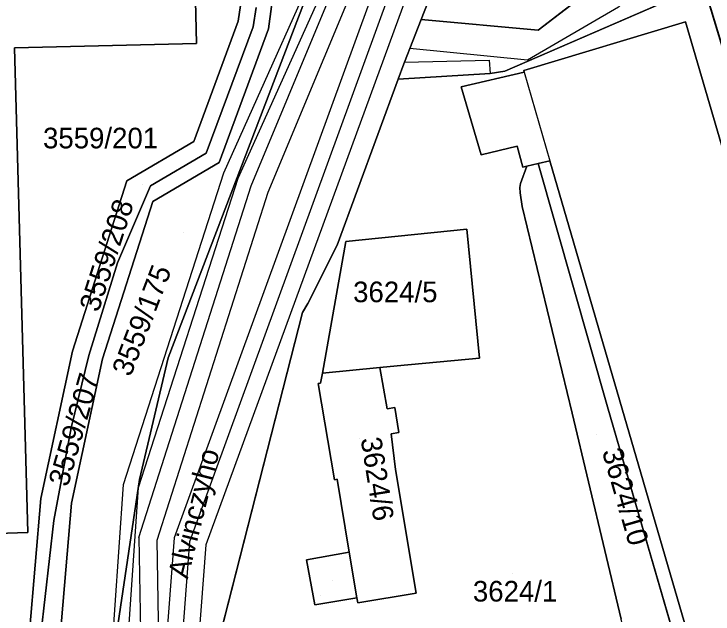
# Model space of a CAD drawing. Extents: x -264070 to -262271, y -1238894 to -1238141.
# Drawn here: x -262529.3 to -262461.6, y -1238309.6 to -1238251.5 of the extents above; entities that cross this region are included whole.
import ezdxf

# ---------------------------------------------------------------- set-up
doc = ezdxf.new("R2010")
doc.units = 0
for name, color, linetype in [('body_kn', 7, 'Continuous'), ('kladpar_druhypozemkov', 7, 'Continuous'), ('kladpar_hranice', 7, 'Continuous'), ('kladpar_parcelnecisla', 7, 'Continuous'), ('kladpar_plochy', 7, 'Continuous'), ('kladpar_sipky', 7, 'Continuous'), ('popisy', 7, 'Continuous'), ('tarchy_linie', 7, 'Continuous'), ('zappar_hrandruhpozemk', 7, 'Continuous')]:
    doc.layers.add(name, color=color, linetype=linetype)

msp = doc.modelspace()

# ---------------------------------------------------------------- linework, layer by layer
at = {"layer": 'body_kn'}
for p, q in [((-262489.87, -1238252.04), (-262489.87, -1238252.04)), ((-262507.58, -1238252.2), (-262507.58, -1238252.2)), ((-262506.14, -1238252.73), (-262506.14, -1238252.73)), ((-262464.24, -1238252.27), (-262464.24, -1238252.27)), ((-262504.65, -1238252.93), (-262504.65, -1238252.93)), ((-262478.54, -1238253.05), (-262478.54, -1238253.05)), ((-262529.25, -1238254.79), (-262529.25, -1238254.79)), ((-262511.61, -1238254.36), (-262511.61, -1238254.36)), ((-262490.96, -1238254.84), (-262490.96, -1238254.84)), ((-262490.96, -1238254.84), (-262490.96, -1238254.84)), ((-262491.48, -1238256.18), (-262491.48, -1238256.18)), ((-262491.48, -1238256.18), (-262491.48, -1238256.18)), ((-262483.26, -1238255.98), (-262483.26, -1238255.98)), ((-262479.55, -1238255.98), (-262479.55, -1238255.98)), ((-262491.54, -1238256.33), (-262491.54, -1238256.33)), ((-262483.18, -1238257.27), (-262483.18, -1238257.27)), ((-262483.18, -1238257.27), (-262483.18, -1238257.27)), ((-262481.74, -1238257.04), (-262481.74, -1238257.04)), ((-262479.92, -1238256.98), (-262479.92, -1238256.98)), ((-262479.88, -1238257.12), (-262479.88, -1238257.12)), ((-262479.88, -1238257.12), (-262479.88, -1238257.12)), ((-262492.09, -1238257.81), (-262492.09, -1238257.81)), ((-262485.99, -1238258.55), (-262485.99, -1238258.55)), ((-262511.87, -1238263.84), (-262511.87, -1238263.84)), ((-262480.55, -1238264.32), (-262480.55, -1238264.32)), ((-262510.68, -1238264.99), (-262510.68, -1238264.99)), ((-262484.04, -1238265.15), (-262484.04, -1238265.15)), ((-262509.43, -1238265.88), (-262509.43, -1238265.88)), ((-262509.43, -1238265.88), (-262509.43, -1238265.88)), ((-262480.02, -1238266.34), (-262480.02, -1238266.34)), ((-262479.64, -1238266.25), (-262479.64, -1238266.25)), ((-262478.53, -1238266), (-262478.53, -1238266)), ((-262477.39, -1238265.73), (-262477.39, -1238265.73)), ((-262508.99, -1238266.88), (-262508.99, -1238266.88)), ((-262518.36, -1238267.67), (-262518.36, -1238267.67)), ((-262507.59, -1238267.41), (-262507.59, -1238267.41)), ((-262516.07, -1238268.15), (-262516.07, -1238268.15)), ((-262506.32, -1238268.15), (-262506.32, -1238268.15)), ((-262480.3, -1238268.31), (-262480.3, -1238268.31)), ((-262480.25, -1238267.92), (-262480.25, -1238267.92)), ((-262504.68, -1238268.75), (-262504.68, -1238268.75)), ((-262480.27, -1238268.84), (-262480.27, -1238268.84)), ((-262515.85, -1238269.67), (-262515.85, -1238269.67)), ((-262480.06, -1238270.15), (-262480.06, -1238270.15)), ((-262485.45, -1238272.36), (-262485.45, -1238272.36)), ((-262485.45, -1238272.36), (-262485.45, -1238272.36)), ((-262497.16, -1238273.53), (-262497.16, -1238273.53)), ((-262498.01, -1238273.9), (-262498.01, -1238273.9)), ((-262519.27, -1238275.61), (-262519.27, -1238275.61)), ((-262500.84, -1238279.56), (-262500.84, -1238279.56)), ((-262501.35, -1238280.43), (-262501.35, -1238280.43)), ((-262523.63, -1238284.16), (-262523.63, -1238284.16)), ((-262522.07, -1238284.6), (-262522.07, -1238284.6)), ((-262520.73, -1238284.93), (-262520.73, -1238284.93)), ((-262514.36, -1238284.82), (-262514.36, -1238284.82)), ((-262484.21, -1238284.84), (-262484.21, -1238284.84)), ((-262493.86, -1238285.77), (-262493.86, -1238285.77)), ((-262493.86, -1238285.77), (-262493.86, -1238285.77)), ((-262492.18, -1238285.61), (-262492.18, -1238285.61)), ((-262499.43, -1238286.31), (-262499.43, -1238286.31)), ((-262499.85, -1238287.31), (-262499.85, -1238287.31)), ((-262499.6, -1238287.27), (-262499.6, -1238287.27)), ((-262493.16, -1238289.76), (-262493.16, -1238289.76)), ((-262492.42, -1238289.64), (-262492.42, -1238289.64)), ((-262471.82, -1238289.57), (-262471.82, -1238289.57)), ((-262471.82, -1238289.57), (-262471.82, -1238289.57)), ((-262475.23, -1238290.18), (-262475.23, -1238290.18)), ((-262523.76, -1238291.62), (-262523.76, -1238291.62)), ((-262492.02, -1238292.06), (-262492.02, -1238292.06)), ((-262492.76, -1238292.19), (-262492.76, -1238292.19)), ((-262492.36, -1238295.64), (-262492.36, -1238295.64)), ((-262517.14, -1238296.6), (-262517.14, -1238296.6)), ((-262498.27, -1238296.63), (-262498.27, -1238296.63)), ((-262498.01, -1238296.59), (-262498.01, -1238296.59)), ((-262518.71, -1238297.1), (-262518.71, -1238297.1)), ((-262517.23, -1238297.39), (-262517.23, -1238297.39)), ((-262526.7, -1238298.46), (-262526.7, -1238298.46)), ((-262523.73, -1238298.9), (-262523.73, -1238298.9)), ((-262525.44, -1238300.6), (-262525.44, -1238300.6)), ((-262527.97, -1238301.76), (-262527.97, -1238301.76)), ((-262517.21, -1238302.23), (-262517.21, -1238302.23)), ((-262515.45, -1238302.49), (-262515.45, -1238302.49)), ((-262513.79, -1238302.28), (-262513.79, -1238302.28)), ((-262512.26, -1238302.61), (-262512.26, -1238302.61)), ((-262510.73, -1238302.94), (-262510.73, -1238302.94)), ((-262496.84, -1238303.66), (-262496.84, -1238303.66)), ((-262496.84, -1238303.66), (-262496.84, -1238303.66)), ((-262500.96, -1238304.41), (-262500.96, -1238304.41)), ((-262490.33, -1238307.63), (-262490.33, -1238307.63)), ((-262496.08, -1238308.07), (-262496.08, -1238308.07)), ((-262500.17, -1238308.75), (-262500.17, -1238308.75)), ((-262496, -1238308.57), (-262496, -1238308.57))]:
    msp.add_line(p, q, dxfattribs=at)
at = {"layer": 'kladpar_druhypozemkov'}
for p, q in [((-262520.1, -1238262.97), (-262520.1, -1238262.97)), ((-262516.88, -1238268), (-262516.88, -1238268)), ((-262512.85, -1238272.72), (-262512.85, -1238272.72)), ((-262491.51, -1238277.33), (-262491.51, -1238277.33)), ((-262520.83, -1238283.42), (-262520.83, -1238283.42)), ((-262495.86, -1238292.66), (-262495.86, -1238292.66)), ((-262472.87, -1238292.29), (-262472.87, -1238292.29)), ((-262480.97, -1238305.74), (-262480.97, -1238305.74)), ((-262498.45, -1238306.43), (-262498.45, -1238306.43))]:
    msp.add_line(p, q, dxfattribs=at)
at = {"layer": 'kladpar_hranice'}
msp.add_line((-262492.09, -1238257.81), (-262483.18, -1238257.27), dxfattribs=at)
for points in [[(-262378.39, -1238313.48), (-262397.8, -1238318.94), (-262431.42, -1238202.75), (-262452.64, -1238226.14), (-262472.8, -1238248.65), (-262478.54, -1238253.05), (-262489.87, -1238252.04), (-262488.14, -1238247.65), (-262486.63, -1238243.8), (-262479.13, -1238250.08), (-262448.05, -1238212.77), (-262451.61, -1238209.67), (-262450.62, -1238208.43), (-262441.18, -1238196.73), (-262426.3, -1238178.92), (-262408.03, -1238154.32), (-262407.99, -1238154.44), (-262401.54, -1238176.82), (-262407.15, -1238178.16), (-262408.91, -1238171.44), (-262412.63, -1238172.27), (-262408.69, -1238187.87), (-262413.74, -1238189.09), (-262378.39, -1238313.48)], [(-262397.8, -1238318.94), (-262378.39, -1238313.48), (-262374.91, -1238325.69), (-262412.84, -1238338.35), (-262421.33, -1238309.66), (-262421.77, -1238308.15), (-262423.88, -1238308.83), (-262426.19, -1238301.22), (-262431.43, -1238302.89), (-262444.81, -1238307.22), (-262462.5, -1238248.67), (-262481.74, -1238257.04), (-262483.18, -1238257.27), (-262492.09, -1238257.81), (-262491.54, -1238256.33), (-262491.48, -1238256.18), (-262489.87, -1238252.04), (-262478.54, -1238253.05), (-262472.8, -1238248.65), (-262452.64, -1238226.14), (-262431.42, -1238202.75)], [(-262509.43, -1238265.88), (-262504.65, -1238252.93), (-262504.36, -1238250.78), (-262504.45, -1238249.31), (-262504.8, -1238247.18), (-262505.7, -1238245.15), (-262507.28, -1238242.98), (-262509.1, -1238241.55), (-262511.52, -1238240.43), (-262513.1, -1238240.06), (-262503.15, -1238239.74), (-262498.93, -1238240.78), (-262497.9, -1238241.03), (-262497.76, -1238242.55), (-262500.33, -1238248.05), (-262514.36, -1238284.82), (-262517.14, -1238296.6), (-262519.35, -1238311.39), (-262520.39, -1238336.02), (-262526.36, -1238329.68), (-262523.73, -1238298.9), (-262520.73, -1238284.93), (-262515.85, -1238269.67), (-262509.43, -1238265.88)], [(-262520.39, -1238336.02), (-262519.35, -1238311.39), (-262517.14, -1238296.6), (-262514.36, -1238284.82), (-262500.33, -1238248.05), (-262497.76, -1238242.55), (-262497.9, -1238241.03), (-262491.22, -1238242.67), (-262486.63, -1238243.8), (-262488.14, -1238247.65), (-262489.87, -1238252.04), (-262491.48, -1238256.18), (-262491.54, -1238256.33), (-262492.09, -1238257.81), (-262498.01, -1238273.9), (-262500.84, -1238279.56), (-262501.35, -1238280.43), (-262511.28, -1238319.26), (-262510.31, -1238324.18), (-262510.1, -1238327.9), (-262510.24, -1238345.87), (-262510.32, -1238366.02)], [(-262536.66, -1238244.05), (-262511.88, -1238243.26), (-262511.61, -1238254.36), (-262529.25, -1238254.79), (-262527.97, -1238301.76), (-262530.97, -1238301.84)], [(-262530.97, -1238301.84), (-262527.97, -1238301.76), (-262529.25, -1238254.79), (-262511.61, -1238254.36), (-262511.88, -1238243.26), (-262510.68, -1238244.13), (-262509.46, -1238245.08), (-262508.31, -1238246.66), (-262507.7, -1238248.05), (-262507.44, -1238249.65), (-262507.37, -1238250.67), (-262507.58, -1238252.2), (-262511.87, -1238263.84), (-262518.36, -1238267.67), (-262523.63, -1238284.16), (-262526.7, -1238298.46), (-262529.46, -1238330.76), (-262523.69, -1238336.89), (-262524.39, -1238339.74), (-262528.07, -1238343.63), (-262529.75, -1238343.67)], [(-262483.18, -1238257.27), (-262481.74, -1238257.04), (-262462.5, -1238248.67), (-262444.81, -1238307.22), (-262443.28, -1238312.36)], [(-262529.46, -1238330.76), (-262526.7, -1238298.46), (-262523.63, -1238284.16), (-262518.36, -1238267.67), (-262511.87, -1238263.84), (-262507.58, -1238252.2), (-262507.37, -1238250.67)], [(-262504.36, -1238250.78), (-262504.65, -1238252.93), (-262509.43, -1238265.88), (-262515.85, -1238269.67), (-262520.73, -1238284.93), (-262523.73, -1238298.9), (-262526.36, -1238329.68)], [(-262505.86, -1238250.87), (-262506.14, -1238252.73), (-262510.68, -1238264.99), (-262516.07, -1238268.15), (-262519.27, -1238275.61), (-262522.07, -1238284.6), (-262523.76, -1238291.62), (-262525.44, -1238300.6), (-262526.71, -1238311.63)], [(-262526.71, -1238311.63), (-262525.44, -1238300.6), (-262523.76, -1238291.62), (-262522.07, -1238284.6), (-262519.27, -1238275.61), (-262516.07, -1238268.15), (-262510.68, -1238264.99), (-262506.14, -1238252.73), (-262505.86, -1238250.87)], [(-262446.37, -1238313.41), (-262443.28, -1238312.36), (-262442.15, -1238316.17), (-262443.91, -1238316.54), (-262445.32, -1238317.02), (-262433, -1238359.17), (-262432.24, -1238361.77), (-262448.08, -1238366.37), (-262477.39, -1238265.73), (-262478.53, -1238266), (-262479.64, -1238266.25), (-262480.02, -1238266.34), (-262480.55, -1238264.32), (-262484.04, -1238265.15), (-262485.99, -1238258.55), (-262479.88, -1238257.12), (-262479.92, -1238256.98), (-262464.24, -1238252.27), (-262446.37, -1238313.41)], [(-262446.37, -1238313.41), (-262464.24, -1238252.27), (-262479.92, -1238256.98), (-262479.88, -1238257.12), (-262485.99, -1238258.55), (-262484.04, -1238265.15), (-262480.55, -1238264.32), (-262480.02, -1238266.34), (-262479.64, -1238266.25), (-262480.25, -1238267.92), (-262480.3, -1238268.31), (-262480.27, -1238268.84), (-262480.06, -1238270.15), (-262475.23, -1238290.18), (-262470.49, -1238310.16)], [(-262467.02, -1238382.99), (-262478.58, -1238315.41), (-262482.07, -1238316.03), (-262482.51, -1238313.6), (-262491.6, -1238315.39), (-262491.17, -1238317.65), (-262494.82, -1238318.32), (-262491.81, -1238336.03), (-262493.42, -1238336.31), (-262496.69, -1238316.53), (-262508.44, -1238318.51), (-262511.28, -1238319.26), (-262501.35, -1238280.43), (-262500.84, -1238279.56), (-262498.01, -1238273.9), (-262492.09, -1238257.81)], [(-262471.82, -1238289.57), (-262465.44, -1238311.47), (-262466.12, -1238311.92), (-262465.67, -1238313.86), (-262466.8, -1238314.36), (-262468.25, -1238314.14), (-262469.1, -1238313.32), (-262470.12, -1238311.72), (-262470.49, -1238310.16), (-262475.23, -1238290.18), (-262480.06, -1238270.15), (-262480.27, -1238268.84), (-262480.3, -1238268.31), (-262480.25, -1238267.92), (-262479.64, -1238266.25), (-262478.53, -1238266), (-262471.82, -1238289.57)], [(-262465.44, -1238311.47), (-262471.82, -1238289.57), (-262478.53, -1238266), (-262477.39, -1238265.73), (-262448.08, -1238366.37)], [(-262490.33, -1238307.63), (-262492.36, -1238295.64), (-262492.76, -1238292.19), (-262492.02, -1238292.06), (-262492.42, -1238289.64), (-262493.16, -1238289.76), (-262493.86, -1238285.77), (-262492.18, -1238285.61), (-262484.21, -1238284.84), (-262485.45, -1238272.36), (-262497.16, -1238273.53), (-262499.43, -1238286.31), (-262499.6, -1238287.27), (-262499.85, -1238287.31), (-262498.27, -1238296.63), (-262498.01, -1238296.59), (-262496.84, -1238303.66), (-262500.96, -1238304.41), (-262500.17, -1238308.75), (-262496.08, -1238308.07), (-262496, -1238308.57), (-262490.33, -1238307.63)], [(-262485.45, -1238272.36), (-262484.21, -1238284.84), (-262492.18, -1238285.61), (-262493.86, -1238285.77), (-262499.43, -1238286.31), (-262497.16, -1238273.53), (-262485.45, -1238272.36)], [(-262493.86, -1238285.77), (-262493.16, -1238289.76), (-262492.42, -1238289.64), (-262492.02, -1238292.06), (-262492.76, -1238292.19), (-262492.36, -1238295.64), (-262490.33, -1238307.63), (-262496, -1238308.57), (-262496.08, -1238308.07), (-262496.84, -1238303.66), (-262498.01, -1238296.59), (-262498.27, -1238296.63), (-262499.85, -1238287.31), (-262499.6, -1238287.27), (-262499.43, -1238286.31), (-262493.86, -1238285.77)], [(-262496.84, -1238303.66), (-262496.08, -1238308.07), (-262500.17, -1238308.75), (-262500.96, -1238304.41), (-262496.84, -1238303.66)]]:
    msp.add_lwpolyline(points, dxfattribs=at)
at = {"layer": 'kladpar_plochy'}
for p, q in [((-262462.5, -1238248.67), (-262481.74, -1238257.04)), ((-262481.74, -1238257.04), (-262462.5, -1238248.67)), ((-262478.54, -1238253.05), (-262472.8, -1238248.65)), ((-262444.81, -1238307.22), (-262462.5, -1238248.67)), ((-262462.5, -1238248.67), (-262444.81, -1238307.22)), ((-262491.48, -1238256.18), (-262489.87, -1238252.04)), ((-262489.87, -1238252.04), (-262478.54, -1238253.05)), ((-262464.24, -1238252.27), (-262479.92, -1238256.98)), ((-262446.37, -1238313.41), (-262464.24, -1238252.27)), ((-262491.54, -1238256.33), (-262491.48, -1238256.18)), ((-262492.09, -1238257.81), (-262491.54, -1238256.33)), ((-262483.18, -1238257.27), (-262492.09, -1238257.81)), ((-262492.09, -1238257.81), (-262483.18, -1238257.27)), ((-262479.88, -1238257.12), (-262485.99, -1238258.55)), ((-262481.74, -1238257.04), (-262483.18, -1238257.27)), ((-262483.18, -1238257.27), (-262481.74, -1238257.04)), ((-262479.92, -1238256.98), (-262479.88, -1238257.12)), ((-262498.01, -1238273.9), (-262492.09, -1238257.81)), ((-262485.99, -1238258.55), (-262484.04, -1238265.15)), ((-262484.04, -1238265.15), (-262480.55, -1238264.32)), ((-262480.55, -1238264.32), (-262480.02, -1238266.34)), ((-262479.64, -1238266.25), (-262480.25, -1238267.92)), ((-262480.02, -1238266.34), (-262479.64, -1238266.25)), ((-262478.53, -1238266), (-262477.39, -1238265.73)), ((-262471.82, -1238289.57), (-262478.53, -1238266)), ((-262477.39, -1238265.73), (-262448.08, -1238366.37)), ((-262480.25, -1238267.92), (-262480.3, -1238268.31)), ((-262480.3, -1238268.31), (-262480.27, -1238268.84)), ((-262480.27, -1238268.84), (-262480.06, -1238270.15)), ((-262480.06, -1238270.15), (-262475.23, -1238290.18)), ((-262485.45, -1238272.36), (-262497.16, -1238273.53)), ((-262484.21, -1238284.84), (-262485.45, -1238272.36)), ((-262497.16, -1238273.53), (-262499.43, -1238286.31)), ((-262500.84, -1238279.56), (-262498.01, -1238273.9)), ((-262501.35, -1238280.43), (-262500.84, -1238279.56)), ((-262511.28, -1238319.26), (-262501.35, -1238280.43)), ((-262492.18, -1238285.61), (-262484.21, -1238284.84)), ((-262493.86, -1238285.77), (-262492.18, -1238285.61)), ((-262493.16, -1238289.76), (-262493.86, -1238285.77)), ((-262499.43, -1238286.31), (-262499.6, -1238287.27)), ((-262499.6, -1238287.27), (-262499.85, -1238287.31)), ((-262499.85, -1238287.31), (-262498.27, -1238296.63)), ((-262492.42, -1238289.64), (-262493.16, -1238289.76)), ((-262492.02, -1238292.06), (-262492.42, -1238289.64)), ((-262465.44, -1238311.47), (-262471.82, -1238289.57)), ((-262475.23, -1238290.18), (-262470.49, -1238310.16)), ((-262492.76, -1238292.19), (-262492.02, -1238292.06)), ((-262492.36, -1238295.64), (-262492.76, -1238292.19)), ((-262490.33, -1238307.63), (-262492.36, -1238295.64)), ((-262498.27, -1238296.63), (-262498.01, -1238296.59)), ((-262498.01, -1238296.59), (-262496.84, -1238303.66)), ((-262496.84, -1238303.66), (-262500.96, -1238304.41)), ((-262500.96, -1238304.41), (-262500.17, -1238308.75)), ((-262496, -1238308.57), (-262490.33, -1238307.63)), ((-262500.17, -1238308.75), (-262496.08, -1238308.07)), ((-262496.08, -1238308.07), (-262496, -1238308.57))]:
    msp.add_line(p, q, dxfattribs=at)
for points in [[(-262378.39, -1238313.48), (-262397.8, -1238318.94), (-262431.42, -1238202.75), (-262452.64, -1238226.14), (-262472.8, -1238248.65), (-262478.54, -1238253.05), (-262489.87, -1238252.04), (-262488.14, -1238247.65), (-262486.63, -1238243.8), (-262479.13, -1238250.08), (-262448.05, -1238212.77), (-262451.61, -1238209.67), (-262450.62, -1238208.43), (-262441.18, -1238196.73), (-262426.3, -1238178.92), (-262408.03, -1238154.32), (-262407.99, -1238154.44), (-262401.54, -1238176.82), (-262407.15, -1238178.16), (-262408.91, -1238171.44), (-262412.63, -1238172.27), (-262408.69, -1238187.87), (-262413.74, -1238189.09)], [(-262509.43, -1238265.88), (-262504.65, -1238252.93), (-262504.36, -1238250.78), (-262504.45, -1238249.31), (-262504.8, -1238247.18), (-262505.7, -1238245.15), (-262507.28, -1238242.98), (-262509.1, -1238241.55), (-262511.52, -1238240.43), (-262513.1, -1238240.06), (-262503.15, -1238239.74), (-262498.93, -1238240.78), (-262497.9, -1238241.03), (-262497.76, -1238242.55), (-262500.33, -1238248.05), (-262514.36, -1238284.82), (-262517.14, -1238296.6), (-262519.35, -1238311.39), (-262520.39, -1238336.02), (-262526.36, -1238329.68), (-262523.73, -1238298.9), (-262520.73, -1238284.93), (-262515.85, -1238269.67)], [(-262446.37, -1238313.41), (-262443.28, -1238312.36), (-262442.15, -1238316.17), (-262443.91, -1238316.54), (-262445.32, -1238317.02), (-262433, -1238359.17), (-262432.24, -1238361.77), (-262448.08, -1238366.37), (-262477.39, -1238265.73), (-262478.53, -1238266), (-262479.64, -1238266.25), (-262480.02, -1238266.34), (-262480.55, -1238264.32), (-262484.04, -1238265.15), (-262485.99, -1238258.55), (-262479.88, -1238257.12), (-262479.92, -1238256.98), (-262464.24, -1238252.27)], [(-262471.82, -1238289.57), (-262465.44, -1238311.47), (-262466.12, -1238311.92), (-262465.67, -1238313.86), (-262466.8, -1238314.36), (-262468.25, -1238314.14), (-262469.1, -1238313.32), (-262470.12, -1238311.72), (-262470.49, -1238310.16), (-262475.23, -1238290.18), (-262480.06, -1238270.15), (-262480.27, -1238268.84), (-262480.3, -1238268.31), (-262480.25, -1238267.92), (-262479.64, -1238266.25), (-262478.53, -1238266)], [(-262485.45, -1238272.36), (-262484.21, -1238284.84), (-262492.18, -1238285.61), (-262493.86, -1238285.77), (-262499.43, -1238286.31), (-262497.16, -1238273.53)], [(-262493.86, -1238285.77), (-262493.16, -1238289.76), (-262492.42, -1238289.64), (-262492.02, -1238292.06), (-262492.76, -1238292.19), (-262492.36, -1238295.64), (-262490.33, -1238307.63), (-262496, -1238308.57), (-262496.08, -1238308.07), (-262496.84, -1238303.66), (-262498.01, -1238296.59), (-262498.27, -1238296.63), (-262499.85, -1238287.31), (-262499.6, -1238287.27), (-262499.43, -1238286.31)], [(-262496.84, -1238303.66), (-262496.08, -1238308.07), (-262500.17, -1238308.75), (-262500.96, -1238304.41)]]:
    msp.add_lwpolyline(points, close=True, dxfattribs=at)
for points in [[(-262519.35, -1238311.39), (-262517.14, -1238296.6), (-262514.36, -1238284.82), (-262500.33, -1238248.05), (-262497.76, -1238242.55), (-262497.9, -1238241.03), (-262491.22, -1238242.67), (-262486.63, -1238243.8), (-262488.14, -1238247.65), (-262489.87, -1238252.04), (-262491.48, -1238256.18), (-262491.54, -1238256.33), (-262492.09, -1238257.81), (-262498.01, -1238273.9), (-262500.84, -1238279.56), (-262501.35, -1238280.43), (-262511.28, -1238319.26)], [(-262536.66, -1238244.05), (-262511.88, -1238243.26), (-262511.61, -1238254.36), (-262529.25, -1238254.79), (-262527.97, -1238301.76), (-262530.97, -1238301.84)], [(-262530.97, -1238301.84), (-262527.97, -1238301.76), (-262529.25, -1238254.79), (-262511.61, -1238254.36), (-262511.88, -1238243.26), (-262510.68, -1238244.13), (-262509.46, -1238245.08), (-262508.31, -1238246.66), (-262507.7, -1238248.05), (-262507.44, -1238249.65), (-262507.37, -1238250.67), (-262507.58, -1238252.2), (-262511.87, -1238263.84), (-262518.36, -1238267.67), (-262523.63, -1238284.16), (-262526.7, -1238298.46), (-262529.46, -1238330.76), (-262523.69, -1238336.89), (-262524.39, -1238339.74), (-262528.07, -1238343.63), (-262529.75, -1238343.67)], [(-262529.46, -1238330.76), (-262526.7, -1238298.46), (-262523.63, -1238284.16), (-262518.36, -1238267.67), (-262511.87, -1238263.84), (-262507.58, -1238252.2), (-262507.37, -1238250.67)], [(-262504.36, -1238250.78), (-262504.65, -1238252.93), (-262509.43, -1238265.88), (-262515.85, -1238269.67), (-262520.73, -1238284.93), (-262523.73, -1238298.9), (-262526.36, -1238329.68)], [(-262505.86, -1238250.87), (-262506.14, -1238252.73), (-262510.68, -1238264.99), (-262516.07, -1238268.15), (-262519.27, -1238275.61), (-262522.07, -1238284.6), (-262523.76, -1238291.62), (-262525.44, -1238300.6), (-262526.71, -1238311.63)], [(-262526.71, -1238311.63), (-262525.44, -1238300.6), (-262523.76, -1238291.62), (-262522.07, -1238284.6), (-262519.27, -1238275.61), (-262516.07, -1238268.15), (-262510.68, -1238264.99), (-262506.14, -1238252.73), (-262505.86, -1238250.87)]]:
    msp.add_lwpolyline(points, dxfattribs=at)
at = {"layer": 'kladpar_sipky'}
msp.add_line((-262499.65, -1238307.87), (-262499.65, -1238307.87), dxfattribs=at)
at = {"layer": 'tarchy_linie'}
msp.add_line((-262517.21, -1238302.23), (-262516.35, -1238351.17), dxfattribs=at)
for points in [[(-262490.96, -1238254.84), (-262489.87, -1238252.04), (-262488.77, -1238249.25), (-262478.96, -1238250.17), (-262474.74, -1238246.36), (-262432.25, -1238199.87), (-262431.42, -1238202.75), (-262430.59, -1238205.63), (-262470.73, -1238250.83), (-262479.55, -1238255.98), (-262490.96, -1238254.84)], [(-262520.38, -1238321.4), (-262518.71, -1238297.1), (-262508.99, -1238266.88), (-262497.46, -1238241.14), (-262495.94, -1238241.51), (-262495.32, -1238241.66), (-262491.22, -1238242.67), (-262490.5, -1238242.85), (-262488.9, -1238243.24), (-262510.73, -1238302.94), (-262512.15, -1238321.63)], [(-262518.88, -1238321.45), (-262517.23, -1238297.39), (-262507.59, -1238267.41), (-262495.94, -1238241.51)], [(-262517.21, -1238302.23), (-262506.32, -1238268.15), (-262495.32, -1238241.66)], [(-262515.96, -1238350.21), (-262513.7, -1238321.51), (-262512.26, -1238302.61), (-262490.5, -1238242.85)], [(-262515.15, -1238320.07), (-262515.45, -1238302.49), (-262504.68, -1238268.75), (-262493.84, -1238242.68), (-262492.38, -1238243.48), (-262513.79, -1238302.28), (-262515.15, -1238320.07)]]:
    msp.add_lwpolyline(points, dxfattribs=at)
at = {"layer": 'zappar_hrandruhpozemk'}
for p, q in [((-262491.48, -1238256.18), (-262483.26, -1238255.98)), ((-262483.26, -1238255.98), (-262483.18, -1238257.27)), ((-262479.88, -1238257.12), (-262477.39, -1238265.73))]:
    msp.add_line(p, q, dxfattribs=at)

# ---------------------------------------------------------------- texts
at = {"layer": 'kladpar_parcelnecisla'}
for s, p in [('3559/201', (-262526.493, -1238264.52)), ('3624/5', (-262496.454, -1238279.43)), ('3624/1', (-262484.85, -1238308.44))]:
    msp.add_text(s, height=2, dxfattribs=at).set_placement(p)
for s, rotation, p in [('3559/208', 72, (-262521.118, -1238280.481)), ('3559/175', 69, (-262518.008, -1238286.734)), ('3559/207', 74, (-262524.081, -1238297.399)), ('3624/6', 279, (-262495.726, -1238292.66)), ('3624/10', 286, (-262472.36, -1238293.886))]:
    msp.add_text(s, height=2, rotation=rotation, dxfattribs=at).set_placement(p)
at = {"layer": 'popisy'}
msp.add_text('Alvinczyho', height=2, rotation=76, dxfattribs=at).set_placement((-262512.475, -1238306.329))

doc.saveas('drawing.dxf')
